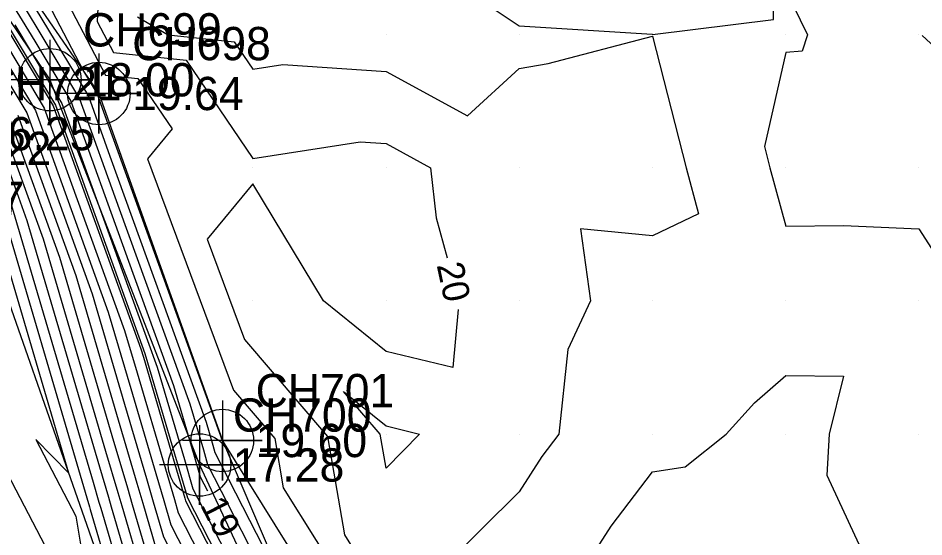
# Model space of a CAD drawing. Extents: x 2531902 to 2533249, y 715219 to 716099.
# Drawn here: x 2532682.4 to 2532750.4, y 715672.3 to 715711.2 of the extents above; entities that cross this region are included whole.
import ezdxf

# ---------------------------------------------------------------- set-up
doc = ezdxf.new("R2010")
doc.units = 0
for name, color, linetype in [('DTM Contours Major', 7, 'Continuous'), ('DTM Contours Major Text', 7, 'Continuous'), ('DTM Contours Minor', 7, 'Continuous'), ('Exist DTM Breakline', 7, 'Continuous'), ('Exist DTM Breakline Cogo Elevation', 7, 'Continuous'), ('Exist DTM Breakline Cogo Number', 7, 'Continuous'), ('Exist DTM Breakline Cogo Point CELL', 7, 'Continuous'), ('Exist DTM Breakline Underwater', 7, 'Continuous'), ('Exist DTM Breakline Underwater Cogo Elevation', 7, 'Continuous'), ('Exist DTM Breakline Underwater Cogo Number', 7, 'Continuous'), ('Exist DTM Drainline Cogo Elevation', 7, 'Continuous'), ('Exist DTM Drainline Cogo Number', 7, 'Continuous'), ('Exist DTM QL2 LIDAR Elevation Point', 7, 'Continuous'), ('Exist Hydro Stream or Body of Water', 7, 'Continuous'), ('Scratch_Level_2', 7, 'Continuous')]:
    doc.layers.add(name, color=color, linetype=linetype)

msp = doc.modelspace()

# ---------------------------------------------------------------- linework, layer by layer
at = {"layer": 'DTM Contours Major'}
for points in [[(2532649.633, 715761.418), (2532652.853, 715756.928), (2532656.657, 715751.625), (2532664.623, 715743.377), (2532667.706, 715740.404), (2532666.809, 715739.156), (2532666.528, 715738.511), (2532668.94, 715733.933), (2532672.977, 715727.234), (2532680.368, 715714.969), (2532681.544, 715712.977), (2532683.635, 715709.501), (2532686.333, 715705.014), (2532690.675, 715692.977), (2532694.04, 715683.649), (2532695.571, 715678.45), (2532696.057, 715676.798), (2532696.595, 715675.745)], [(2532677.458, 715760.578), (2532682.204, 715754.915), (2532688.134, 715749.197), (2532685.284, 715745.235), (2532682.849, 715738.741), (2532678.72, 715735.084), (2532677.262, 715731.73), (2532680.691, 715725.22), (2532688.706, 715719.105), (2532688.324, 715710.996), (2532689.533, 715708.674), (2532694.988, 715708.084), (2532700, 715700.698), (2532708.045, 715701.955), (2532710, 715701.824), (2532713.335, 715700), (2532713.757, 715696.243), (2532714.581, 715693.241)], [(2532648.836, 715759.695), (2532660.585, 715743.315), (2532663.46, 715737.646), (2532664.163, 715736.258), (2532664.6, 715735.397), (2532666.384, 715731.88), (2532676.095, 715715.765), (2532678.43, 715711.81), (2532679.978, 715709.189), (2532683.024, 715704.123), (2532687.927, 715690.534), (2532690.367, 715682.244), (2532692.007, 715676.673), (2532692.528, 715674.904), (2532693.303, 715672.271), (2532693.837, 715671.226)], [(2532648.039, 715757.973), (2532655.303, 715747.844), (2532662.601, 715733.455), (2532662.956, 715732.756), (2532663.176, 715732.322), (2532667.705, 715723.393), (2532671.821, 715716.561), (2532677.749, 715706.522), (2532678.412, 715705.4), (2532679.715, 715703.233), (2532681.813, 715697.419), (2532688.008, 715676.376), (2532688.443, 715674.897), (2532688.581, 715674.428), (2532690.418, 715668.187)], [(2532715.411, 715689.363), (2532715.006, 715684.994), (2532710, 715686.213), (2532705.311, 715690), (2532700, 715698.803), (2532696.566, 715694.63), (2532699.366, 715687.095), (2532705.613, 715679.827), (2532706.873, 715672.421), (2532708.877, 715669.207), (2532711.145, 715669.332), (2532718.012, 715668.888), (2532717.805, 715663.072), (2532719.169, 715658.39), (2532722.128, 715658.068), (2532729.801, 715657.487), (2532736.608, 715657.309), (2532738.922, 715656.375)]]:
    msp.add_lwpolyline(points, dxfattribs=at)
at = {"layer": 'DTM Contours Minor'}
for points in [[(2532705.306, 715744.694), (2532706, 715740), (2532703.84, 715736.16), (2532706.316, 715730), (2532708.496, 715721.504), (2532707.619, 715720), (2532710, 715715.311), (2532718.031, 715711.969), (2532720, 715710.66), (2532729.968, 715710.032), (2532730.002, 715710.007), (2532739.078, 715711.143), (2532739.006, 715719.865), (2532730.26, 715728.952), (2532726.259, 715730), (2532719.346, 715735.327)], [(2532738.341, 715721.659), (2532739.945, 715719.993), (2532740, 715713.334), (2532741.631, 715710), (2532741.228, 715708.772), (2532740, 715708.658), (2532738.401, 715701.599), (2532738.808, 715700), (2532740, 715695.61), (2532744.341, 715695.659), (2532750, 715695.407), (2532753.468, 715690), (2532760, 715686.54), (2532763.327, 715686.673), (2532770, 715686.712), (2532773.454, 715686.546), (2532774.137, 715690), (2532769.621, 715690.95), (2532760.304, 715700.671), (2532750.252, 715709.944)], [(2532682.17, 715714.493), (2532686.651, 715707.042), (2532687.657, 715705.37), (2532689.275, 715700.883), (2532696.486, 715680.895), (2532696.997, 715679.16), (2532697.159, 715678.609), (2532702.85, 715667.465), (2532703.938, 715665.72), (2532705.615, 715665.812), (2532715.19, 715664.1), (2532717.69, 715655.522), (2532725.919, 715654.627), (2532729.552, 715654.352), (2532732.776, 715654.267), (2532749.69, 715647.445), (2532754.343, 715653.589)], [(2532681.857, 715713.735), (2532685.143, 715708.271), (2532686.995, 715705.192), (2532689.975, 715696.93), (2532695.263, 715682.272), (2532696.284, 715678.805), (2532696.608, 715677.704), (2532701.667, 715667.797), (2532702.789, 715665.6), (2532703.52, 715664.539), (2532706.237, 715662.559), (2532707.615, 715661.554), (2532715.575, 715660.131), (2532717.197, 715654.566), (2532727.182, 715653.48), (2532729.469, 715653.307), (2532731.498, 715653.253), (2532751.403, 715645.225)], [(2532684.01, 715713.561), (2532687.29, 715707.258), (2532688.159, 715705.813), (2532688.319, 715705.548), (2532688.575, 715704.837), (2532697.709, 715679.518), (2532697.71, 715679.515), (2532697.71, 715679.514), (2532697.718, 715679.498), (2532705.584, 715666.882), (2532714.504, 715667.373), (2532715.22, 715667.326), (2532715.199, 715666.719), (2532718.183, 715656.478), (2532724.655, 715655.774), (2532729.635, 715655.397), (2532734.053, 715655.281), (2532747.976, 715649.665), (2532751.807, 715654.723)], [(2532686.167, 715712.279), (2532688.931, 715706.967), (2532691.375, 715706.703), (2532693.936, 715702.929), (2532692.082, 715700.676), (2532698.538, 715683.303), (2532701.659, 715679.671), (2532702.288, 715675.971), (2532707.231, 715668.045), (2532712.825, 715668.352), (2532716.616, 715668.107), (2532716.502, 715664.896), (2532718.676, 715657.434), (2532723.392, 715656.921), (2532729.718, 715656.442), (2532735.331, 715656.295), (2532746.263, 715651.886), (2532749.27, 715655.856), (2532752.759, 715656.522)], [(2532680.917, 715711.462), (2532685.01, 715704.658), (2532691.595, 715686.403), (2532691.783, 715685.765), (2532694.146, 715677.739), (2532694.896, 715675.19), (2532694.956, 715674.987), (2532699.627, 715665.84), (2532702.67, 715661.422), (2532702.97, 715660.987), (2532714.178, 715652.818), (2532714.582, 715652.614), (2532715.829, 715651.982), (2532726.727, 715650.828), (2532727.464, 715650.787), (2532730.228, 715650.63), (2532751.475, 715642.425)], [(2532691.337, 715711.337), (2532693.652, 715710), (2532698.6, 715709.465), (2532700, 715707.403), (2532702.247, 715707.753), (2532710, 715707.234), (2532716.105, 715703.895), (2532720, 715707.467), (2532722.169, 715707.831), (2532730, 715709.877), (2532732.515, 715700), (2532733.452, 715696.548), (2532730, 715694.9), (2532724.594, 715695.406), (2532725.34, 715690), (2532723.647, 715686.353), (2532722.98, 715680), (2532721.695, 715678.305), (2532720, 715675.659), (2532714.285, 715670)], [(2532680.604, 715710.704), (2532684.348, 715704.48), (2532690.372, 715687.78), (2532691.311, 715684.592), (2532693.433, 715677.384), (2532694.107, 715675.095), (2532694.405, 715674.082), (2532698.573, 715665.92), (2532701.289, 715661.978), (2532702.787, 715659.803), (2532712.349, 715652.834), (2532714.369, 715651.811), (2532715.433, 715651.272), (2532724.728, 715650.288), (2532728.415, 715650.079), (2532730.919, 715649.937), (2532750.171, 715642.502), (2532752.192, 715641.873)], [(2532682.127, 715710.73), (2532685.671, 715704.836), (2532691.376, 715689.023), (2532692.818, 715685.026), (2532694.858, 715678.094), (2532695.507, 715675.893), (2532696.886, 715673.191), (2532700.681, 715665.76), (2532703.153, 715662.171), (2532712.344, 715655.472), (2532716.007, 715652.803), (2532716.226, 715652.692), (2532718.14, 715652.489), (2532728.726, 715651.369), (2532729.537, 715651.323), (2532735.772, 715648.915), (2532752.779, 715642.347)], [(2532680.291, 715709.947), (2532683.686, 715704.302), (2532689.149, 715689.157), (2532690.839, 715683.418), (2532692.72, 715677.029), (2532693.317, 715674.999), (2532693.854, 715673.177), (2532697.519, 715666), (2532699.907, 715662.534), (2532702.604, 715658.619), (2532710.519, 715652.849), (2532714.156, 715651.008), (2532715.037, 715650.562), (2532722.73, 715649.748), (2532729.366, 715649.372), (2532731.611, 715649.244), (2532748.867, 715642.58), (2532752.505, 715641.448)], [(2532680.377, 715703.411), (2532683.035, 715696.042), (2532688.479, 715677.55), (2532689.156, 715675.253), (2532689.371, 715674.523), (2532691.1, 715668.649), (2532692.249, 715666.399), (2532692.997, 715665.313), (2532700.808, 715653.975), (2532701.649, 715652.75), (2532712.687, 715647.161), (2532713.097, 715646.983), (2532713.454, 715647.005), (2532714.399, 715646.953), (2532734.12, 715645.834), (2532735.067, 715645.781), (2532742.348, 715642.969), (2532754.069, 715639.321)], [(2532681.039, 715703.589), (2532684.258, 715694.665), (2532688.951, 715678.723), (2532689.869, 715675.608), (2532690.16, 715674.618), (2532691.651, 715669.555), (2532693.303, 715666.32), (2532694.379, 715664.757), (2532701.871, 715653.882), (2532703.203, 715652.911), (2532713.305, 715647.797), (2532713.452, 715647.723), (2532714.735, 715647.587), (2532733.169, 715646.542), (2532734.376, 715646.473), (2532743.652, 715642.891), (2532753.756, 715639.746)], [(2532681.701, 715703.767), (2532685.481, 715693.288), (2532689.423, 715679.897), (2532690.581, 715675.963), (2532690.949, 715674.713), (2532692.202, 715670.46), (2532694.357, 715666.24), (2532695.761, 715664.201), (2532702.054, 715655.066), (2532705.032, 715652.896), (2532713.518, 715648.6), (2532713.848, 715648.433), (2532716.734, 715648.127), (2532732.219, 715647.249), (2532733.685, 715647.166), (2532744.956, 715642.813), (2532753.444, 715640.172)], [(2532682.362, 715703.945), (2532686.704, 715691.911), (2532689.895, 715681.071), (2532691.294, 715676.318), (2532691.739, 715674.809), (2532692.752, 715671.366), (2532695.411, 715666.16), (2532697.143, 715663.645), (2532702.237, 715656.25), (2532706.861, 715652.88), (2532713.73, 715649.403), (2532714.244, 715649.143), (2532718.733, 715648.668), (2532731.268, 715647.957), (2532732.993, 715647.859), (2532746.26, 715642.736), (2532753.131, 715640.597)], [(2532679.367, 715700.173), (2532686.165, 715677.082), (2532683.7, 715679.591), (2532686.71, 715673.827), (2532687.789, 715667.373), (2532688.156, 715666.595), (2532691.703, 715662.81), (2532700.481, 715650.017), (2532705.944, 715647.251), (2532712.54, 715644.401), (2532718.271, 715644.75), (2532733.463, 715643.911), (2532736.973, 715643.712), (2532737.141, 715643.703), (2532738.437, 715643.202), (2532755.008, 715638.044), (2532755.568, 715637.87), (2532758.956, 715637.342), (2532759.115, 715637.352), (2532771.225, 715638.112), (2532782.415, 715635.91), (2532797.554, 715641.39), (2532801.86, 715642.63)], [(2532680.59, 715698.796), (2532687.536, 715675.203), (2532687.73, 715674.542), (2532687.792, 715674.332), (2532689.998, 715666.839), (2532690.141, 715666.559), (2532690.234, 715666.424), (2532691.203, 715665.017), (2532700.87, 715650.928), (2532708.191, 715647.221), (2532712.726, 715645.262), (2532716.665, 715645.502), (2532727.108, 715644.925), (2532736.022, 715644.42), (2532736.45, 715644.395), (2532739.741, 715643.124), (2532754.695, 715638.47)], [(2532802.238, 715642.032), (2532782.087, 715634.737), (2532767.193, 715637.669), (2532758.327, 715637.112), (2532758.211, 715637.105), (2532755.731, 715637.491), (2532755.321, 715637.619), (2532739.704, 715642.48), (2532738.594, 715642.559), (2532737.463, 715643.027), (2532719.877, 715643.999), (2532712.354, 715643.541), (2532703.696, 715647.281), (2532700.092, 715649.106), (2532694.301, 715657.546), (2532685.803, 715666.613), (2532684.925, 715668.478), (2532684.401, 715671.608), (2532674.717, 715690.15)], [(2532729.966, 715659.577), (2532724.382, 715660), (2532725.874, 715664.126), (2532724.927, 715670), (2532726.908, 715673.092), (2532730, 715677.172), (2532732.449, 715677.551), (2532735.522, 715680), (2532737.647, 715682.353), (2532740, 715684.393), (2532744.344, 715684.344), (2532743.268, 715680), (2532743.077, 715676.923), (2532746.283, 715670), (2532745.789, 715664.211), (2532745.552, 715660), (2532741.661, 715659.258), (2532741.122, 715658.546), (2532739.164, 715659.336), (2532729.966, 715659.577)], [(2532709.566, 715679.983), (2532706.81, 715683.19), (2532710, 715680.614), (2532712.522, 715680), (2532710, 715677.435), (2532709.566, 715679.983)]]:
    msp.add_lwpolyline(points, dxfattribs=at)
at = {"layer": 'Exist DTM Breakline'}
msp.add_lwpolyline([(2532649.711, 715761.588), (2532665.224, 715739.335), (2532688.443, 715705.582), (2532697.711, 715679.516), (2532703.673, 715665.533), (2532716.286, 715652.801)], dxfattribs=at)
at = {"layer": 'Exist DTM Breakline Cogo Point CELL'}
for points in [[(2532684.759, 715709.615), (2532684.759, 715703.615), (2532684.759, 715706.615), (2532687.759, 715706.615), (2532681.759, 715706.615)], [(2532688.443, 715708.582), (2532688.443, 715702.582), (2532688.443, 715705.582), (2532691.443, 715705.582), (2532685.443, 715705.582)], [(2532697.711, 715682.516), (2532697.711, 715676.516), (2532697.711, 715679.516), (2532700.711, 715679.516), (2532694.711, 715679.516)], [(2532696, 715680.679), (2532696, 715674.679), (2532696, 715677.679), (2532699, 715677.679), (2532693, 715677.679)]]:
    msp.add_lwpolyline(points, dxfattribs=at)
for centre in [(2532684.759, 715706.615), (2532688.443, 715705.582), (2532697.711, 715679.516), (2532696, 715677.679)]:
    msp.add_circle(centre, 2.344, dxfattribs=at)
at = {"layer": 'Exist DTM Breakline Underwater'}
msp.add_lwpolyline([(2532646.748, 715755.182), (2532668.676, 715717.147), (2532677.241, 715702.567), (2532689.842, 715666.582), (2532701.723, 715652.924), (2532713.134, 715647.155), (2532737.59, 715643.253), (2532756.176, 715636.457), (2532783.406, 715639.452), (2532803.254, 715642.171), (2532813.801, 715644.931), (2532836.277, 715651.081), (2532865.559, 715653.815), (2532885.826, 715645.124), (2532889.946, 715643.683), (2532906.865, 715630.423), (2532927.34, 715618.228), (2532957.965, 715607.729), (2532978.566, 715598.571), (2533001.091, 715586.568), (2533028.19, 715572.821)], dxfattribs=at)
at = {"layer": 'Exist DTM QL2 LIDAR Elevation Point'}
for p, q in [((2532690, 715710), (2532690, 715710)), ((2532700, 715710), (2532700, 715710)), ((2532710, 715710), (2532710, 715710)), ((2532720, 715710), (2532720, 715710)), ((2532730, 715710), (2532730, 715710)), ((2532740, 715710), (2532740, 715710)), ((2532750, 715710), (2532750, 715710)), ((2532700, 715700), (2532700, 715700)), ((2532710, 715700), (2532710, 715700)), ((2532720, 715700), (2532720, 715700)), ((2532730, 715700), (2532730, 715700)), ((2532740, 715700), (2532740, 715700)), ((2532750, 715700), (2532750, 715700)), ((2532700, 715690), (2532700, 715690)), ((2532710, 715690), (2532710, 715690)), ((2532720, 715690), (2532720, 715690)), ((2532730, 715690), (2532730, 715690)), ((2532740, 715690), (2532740, 715690)), ((2532750, 715690), (2532750, 715690)), ((2532710, 715680), (2532710, 715680)), ((2532720, 715680), (2532720, 715680)), ((2532730, 715680), (2532730, 715680)), ((2532740, 715680), (2532740, 715680)), ((2532750, 715680), (2532750, 715680))]:
    msp.add_line(p, q, dxfattribs=at)
at = {"layer": 'Exist Hydro Stream or Body of Water'}
msp.add_lwpolyline([(2532649.354, 715760.815), (2532664.017, 715740.37), (2532664.948, 715738.535), (2532665.526, 715737.396), (2532678.872, 715715.247), (2532680.996, 715711.651), (2532685.175, 715704.702), (2532691.901, 715686.059), (2532694.324, 715677.828), (2532695.093, 715675.214), (2532699.89, 715665.82), (2532703.016, 715661.283), (2532714.635, 715652.814), (2532715.929, 715652.16), (2532727.227, 715650.963), (2532730.055, 715650.803), (2532751.801, 715642.405), (2532753.898, 715641.752), (2532766.592, 715639.773), (2532767.187, 715639.811), (2532779.493, 715644.52), (2532786.898, 715645.569), (2532790.115, 715646.495), (2532806.64, 715649.775)], dxfattribs=at)
at = {"layer": 'Scratch_Level_2'}
msp.add_lwpolyline([(2532646.331, 715760.978), (2532661.875, 715740.587), (2532684.759, 715706.615), (2532696, 715677.679), (2532701.748, 715665.356), (2532714.118, 715649.677)], dxfattribs=at)

# ---------------------------------------------------------------- texts
at = {"layer": 'DTM Contours Major Text'}
for s, rotation, p in [('20', 282.08216, (2532713.791, 715692.697)), ('19', 297.05064, (2532696.023, 715674.666))]:
    msp.add_text(s, height=2, rotation=rotation, dxfattribs=at).set_placement(p)
at = {"layer": 'Exist DTM Breakline Cogo Elevation'}
for s, p in [('18.00', (2532687.259, 715705.365)), ('19.64', (2532690.943, 715704.332)), ('19.60', (2532700.211, 715678.266)), ('17.28', (2532698.5, 715676.429))]:
    msp.add_text(s, height=2.5, dxfattribs=at).set_placement(p)
at = {"layer": 'Exist DTM Breakline Cogo Number'}
for s, p in [('CH699', (2532687.259, 715709.115)), ('CH698', (2532690.943, 715708.082)), ('CH701', (2532700.211, 715682.016)), ('CH700', (2532698.5, 715680.179))]:
    msp.add_text(s, height=2.5, dxfattribs=at).set_placement(p)
at = {"layer": 'Exist DTM Breakline Underwater Cogo Elevation'}
msp.add_text('16.25', height=2.5, dxfattribs=at).set_placement((2532679.741, 715701.317))
at = {"layer": 'Exist DTM Breakline Underwater Cogo Number'}
msp.add_text('CH721', height=2.5, dxfattribs=at).set_placement((2532679.741, 715705.067))
at = {"layer": 'Exist DTM Drainline Cogo Elevation'}
msp.add_text('16.47', height=2.5, dxfattribs=at).set_placement((2532674.466, 715696.458))
at = {"layer": 'Exist DTM Drainline Cogo Number'}
msp.add_text('CH722', height=2.5, dxfattribs=at).set_placement((2532674.466, 715700.208))

doc.saveas('drawing.dxf')
